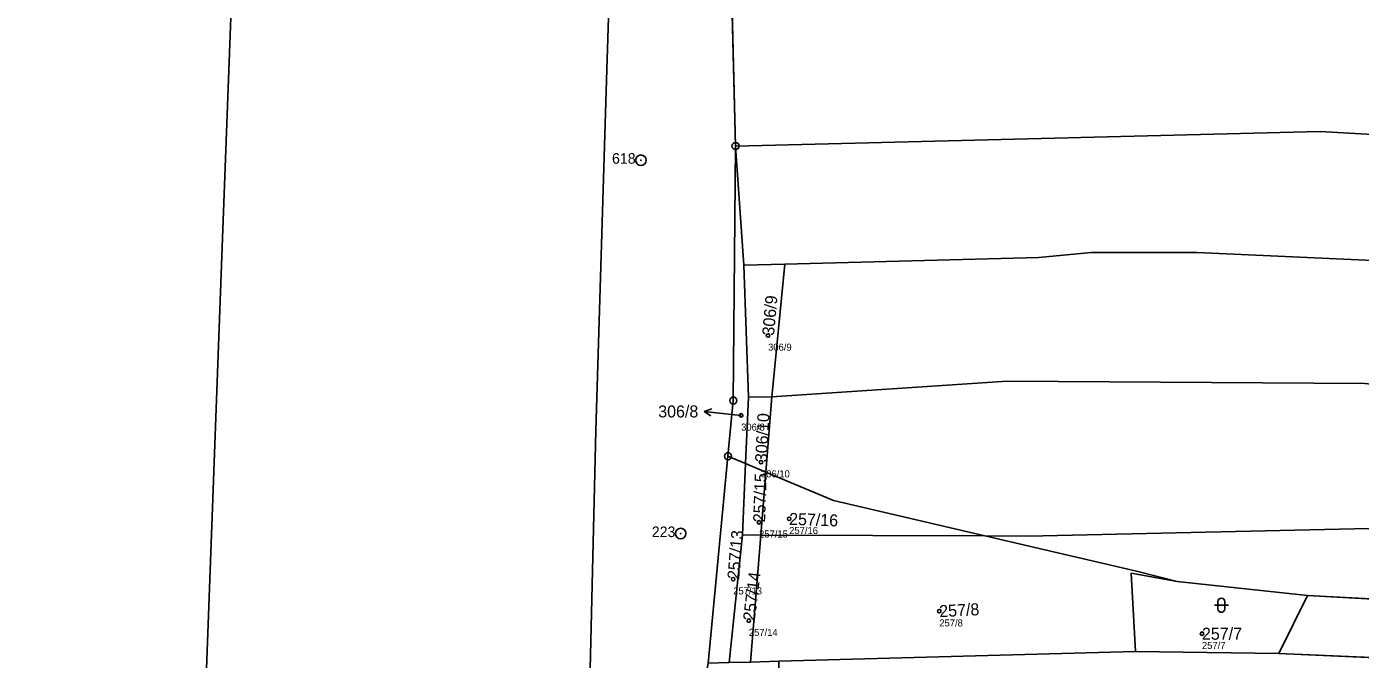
# Model space of a CAD drawing. Extents: x -732749 to -730903, y -1025757 to -1023435.
# Drawn here: x -732690.7 to -732501.5, y -1024059.7 to -1023970 of the extents above; entities that cross this region are included whole.
import ezdxf

# ---------------------------------------------------------------- set-up
doc = ezdxf.new("R2010")
doc.units = 0
for name, color, linetype in [('Definiční body', 7, 'Continuous'), ('Hranice parcel', 7, 'Continuous'), ('Parcelní čísla', 7, 'Continuous'), ('Polygon ku', 7, 'Continuous'), ('Polygon parcely', 7, 'Continuous'), ('Pop  PČ popisy', 7, 'Continuous'), ('Značky bodu BP', 7, 'Continuous'), ('Značky kultur', 7, 'Continuous')]:
    doc.layers.add(name, color=color, linetype=linetype)

msp = doc.modelspace()

# ---------------------------------------------------------------- linework, layer by layer
at = {"layer": 'Definiční body'}
for centre in [(-732585.49, -1024013.79), (-732589.31, -1024025.12), (-732586.5, -1024031.75), (-732586.77, -1024040.27), (-732582.5, -1024039.78), (-732590.44, -1024048.34), (-732561.2, -1024052.88), (-732588.22, -1024054.22), (-732523.93, -1024056.07)]:
    msp.add_circle(centre, 0.25, dxfattribs=at)
at = {"layer": 'Hranice parcel'}
for p, q in [((-732590.11, -1023986.94), (-732590.82, -1023958.89)), ((-732588.92, -1024003.81), (-732590.11, -1023986.94)), ((-732583.11, -1024003.69), (-732588.92, -1024003.81)), ((-732588.27, -1024022.56), (-732588.92, -1024003.81)), ((-732584.95, -1024022.5), (-732583.11, -1024003.69)), ((-732588.68, -1024031.96), (-732588.27, -1024022.56)), ((-732588.27, -1024022.56), (-732584.95, -1024022.5)), ((-732585.82, -1024033.16), (-732584.95, -1024022.5)), ((-732594.01, -1024060.24), (-732591.18, -1024030.91)), ((-732588.68, -1024031.96), (-732591.18, -1024030.91)), ((-732589.11, -1024042.07), (-732588.68, -1024031.96)), ((-732585.82, -1024033.16), (-732588.68, -1024031.96)), ((-732586.54, -1024042.08), (-732585.82, -1024033.16)), ((-732576.22, -1024037.2), (-732585.82, -1024033.16)), ((-732554.73, -1024042.21), (-732576.22, -1024037.2)), ((-732591.02, -1024060.16), (-732589.11, -1024042.07)), ((-732586.54, -1024042.08), (-732589.11, -1024042.07)), ((-732586.54, -1024042.08), (-732588, -1024060.08)), ((-732554.73, -1024042.21), (-732586.54, -1024042.08)), ((-732508.97, -1024050.63), (-732527.44, -1024048.68)), ((-732513.02, -1024058.86), (-732508.97, -1024050.63)), ((-732421.77, -1024055.5), (-732508.97, -1024050.63)), ((-732583.96, -1024059.97), (-732533.37, -1024058.6)), ((-732533.37, -1024058.6), (-732513.02, -1024058.86)), ((-732513.02, -1024058.86), (-732495.43, -1024059.65))]:
    msp.add_line(p, q, dxfattribs=at)
for points in [[(-732648.93, -1023739.64), (-732661.12, -1023952.4), (-732662.9, -1024000), (-732667.74, -1024129.74), (-732673.85, -1024325.98), (-732685.48, -1024460.22), (-732686.81, -1024500), (-732690.69, -1024615.98), (-732686.86, -1024774.73)], [(-732617.19, -1024235.86), (-732615.8, -1024205.62), (-732614.56, -1024169.4), (-732614.14, -1024169.15), (-732614.24, -1024168.12), (-732614.5, -1024167.83), (-732612.93, -1024122.07), (-732611.04, -1024072.99), (-732609.95, -1024027.28), (-732608.42, -1023977.58), (-732607.2, -1023938.98), (-732605.88, -1023900.02), (-732603.94, -1023840.25), (-732602.57, -1023798.98), (-732601.55, -1023758.49), (-732599.31, -1023755.8)], [(-732387.19, -1023998.78), (-732402.85, -1023995.16), (-732420.98, -1023992.02), (-732455.95, -1023987.8), (-732507.17, -1023984.89), (-732590.11, -1023986.94)], [(-732591.18, -1024030.91), (-732590.43, -1024023.02), (-732590.11, -1023986.94)], [(-732395.89, -1024015.85), (-732430.24, -1024008.85), (-732443.44, -1024007.19), (-732474.7, -1024004.28), (-732524.6, -1024002.02), (-732539.67, -1024002.02), (-732547.06, -1024002.74), (-732583.11, -1024003.69)], [(-732584.95, -1024022.5), (-732551.58, -1024020.25), (-732500.82, -1024020.61), (-732462.12, -1024024.47), (-732454.76, -1024024.7), (-732406.99, -1024034.61)], [(-732418.5, -1024050.32), (-732500.19, -1024041.16), (-732548.63, -1024042.23), (-732554.73, -1024042.21)], [(-732527.44, -1024048.68), (-732533.2, -1024047.22), (-732554.73, -1024042.21)], [(-732527.44, -1024048.68), (-732533.95, -1024047.5), (-732533.37, -1024058.6)]]:
    msp.add_lwpolyline(points, dxfattribs=at)
at = {"layer": 'Polygon ku'}
msp.add_lwpolyline([(-732394.5, -1023707.84), (-732395.3, -1023708.1), (-732424.5, -1023720.4), (-732456.21, -1023730.35), (-732469.1, -1023734.4), (-732469.3, -1023732.3), (-732470.2, -1023729.8), (-732485.6, -1023738), (-732494.15, -1023742.42), (-732505.9, -1023748.5), (-732521.4, -1023752.2), (-732532.7, -1023753.4), (-732546.6, -1023753.4), (-732555.56, -1023752.87), (-732581.6, -1023747.2), (-732600.8, -1023744.3), (-732601.2, -1023744.26), (-732648.93, -1023739.64), (-732661.12, -1023952.4), (-732662.9, -1024000), (-732667.74, -1024129.74), (-732673.85, -1024325.98)], dxfattribs=at)
at = {"layer": 'Polygon parcely'}
for points in [[(-732617.19, -1024235.86), (-732615.8, -1024205.62), (-732614.56, -1024169.4), (-732614.14, -1024169.15), (-732614.24, -1024168.12), (-732614.5, -1024167.83), (-732612.93, -1024122.07), (-732611.04, -1024072.99), (-732609.95, -1024027.28), (-732608.42, -1023977.58), (-732607.2, -1023938.98), (-732605.88, -1023900.02), (-732603.94, -1023840.25), (-732602.57, -1023798.98), (-732601.55, -1023758.49), (-732599.31, -1023755.8), (-732600.8, -1023744.3), (-732601.2, -1023744.26), (-732648.93, -1023739.64), (-732661.12, -1023952.4), (-732662.9, -1024000), (-732667.74, -1024129.74), (-732673.85, -1024325.98)], [(-732607.2, -1023938.98), (-732608.42, -1023977.58), (-732609.95, -1024027.28), (-732611.04, -1024072.99), (-732612.93, -1024122.07), (-732614.5, -1024167.83), (-732614.24, -1024168.12), (-732614.14, -1024169.15), (-732614.56, -1024169.4), (-732615.8, -1024205.62), (-732617.19, -1024235.86)], [(-732602.29, -1024175.66), (-732602.69, -1024169.5), (-732603.99, -1024169.42), (-732603.93, -1024168.56), (-732602.6, -1024168.73), (-732602.29, -1024164.17), (-732600.31, -1024149.68), (-732600.22, -1024141.38), (-732598.54, -1024111.54), (-732597.11, -1024095.37), (-732597.35, -1024078.57), (-732594.01, -1024060.24), (-732591.18, -1024030.91), (-732590.43, -1024023.02), (-732590.11, -1023986.94), (-732590.82, -1023958.89)]]:
    msp.add_lwpolyline(points, dxfattribs=at)
for points in [[(-732590.82, -1023958.89), (-732590.11, -1023986.94), (-732507.17, -1023984.89), (-732455.95, -1023987.8), (-732420.98, -1023992.02), (-732402.85, -1023995.16), (-732387.19, -1023998.78), (-732383.18, -1023990.08), (-732379.83, -1023969.48), (-732413.56, -1023964.28), (-732441.37, -1023961.13), (-732466.21, -1023958.9), (-732501.05, -1023957.79), (-732540.38, -1023958.25)], [(-732420.98, -1023992.02), (-732455.95, -1023987.8), (-732507.17, -1023984.89), (-732590.11, -1023986.94), (-732588.92, -1024003.81), (-732583.11, -1024003.69), (-732547.06, -1024002.74), (-732539.67, -1024002.02), (-732524.6, -1024002.02), (-732474.7, -1024004.28), (-732443.44, -1024007.19), (-732430.24, -1024008.85), (-732395.89, -1024015.85), (-732387.19, -1023998.78), (-732402.85, -1023995.16)], [(-732588.27, -1024022.56), (-732588.92, -1024003.81), (-732590.11, -1023986.94), (-732590.43, -1024023.02), (-732591.18, -1024030.91), (-732588.68, -1024031.96)], [(-732443.44, -1024007.19), (-732474.7, -1024004.28), (-732524.6, -1024002.02), (-732539.67, -1024002.02), (-732547.06, -1024002.74), (-732583.11, -1024003.69), (-732584.95, -1024022.5), (-732551.58, -1024020.25), (-732500.82, -1024020.61), (-732462.12, -1024024.47), (-732454.76, -1024024.7), (-732406.99, -1024034.61), (-732395.89, -1024015.85), (-732430.24, -1024008.85)], [(-732583.11, -1024003.69), (-732588.92, -1024003.81), (-732588.27, -1024022.56), (-732584.95, -1024022.5)], [(-732406.99, -1024034.61), (-732454.76, -1024024.7), (-732462.12, -1024024.47), (-732500.82, -1024020.61), (-732551.58, -1024020.25), (-732584.95, -1024022.5), (-732585.82, -1024033.16), (-732576.22, -1024037.2), (-732554.73, -1024042.21), (-732548.63, -1024042.23), (-732500.19, -1024041.16), (-732418.5, -1024050.32)], [(-732585.82, -1024033.16), (-732584.95, -1024022.5), (-732588.27, -1024022.56), (-732588.68, -1024031.96)], [(-732589.11, -1024042.07), (-732588.68, -1024031.96), (-732591.18, -1024030.91), (-732594.01, -1024060.24), (-732591.02, -1024060.16)], [(-732586.54, -1024042.08), (-732585.82, -1024033.16), (-732588.68, -1024031.96), (-732589.11, -1024042.07)], [(-732576.22, -1024037.2), (-732585.82, -1024033.16), (-732586.54, -1024042.08), (-732554.73, -1024042.21)], [(-732418.5, -1024050.32), (-732500.19, -1024041.16), (-732548.63, -1024042.23), (-732554.73, -1024042.21), (-732533.2, -1024047.22), (-732527.44, -1024048.68), (-732508.97, -1024050.63), (-732421.77, -1024055.5)], [(-732586.54, -1024042.08), (-732589.11, -1024042.07), (-732591.02, -1024060.16), (-732588, -1024060.08)], [(-732533.2, -1024047.22), (-732554.73, -1024042.21), (-732586.54, -1024042.08), (-732588, -1024060.08), (-732583.96, -1024059.97), (-732533.37, -1024058.6), (-732533.95, -1024047.5), (-732527.44, -1024048.68)], [(-732533.37, -1024058.6), (-732513.02, -1024058.86), (-732508.97, -1024050.63), (-732527.44, -1024048.68), (-732533.95, -1024047.5)], [(-732495.43, -1024059.65), (-732424.8, -1024060.11), (-732421.77, -1024055.5), (-732508.97, -1024050.63), (-732513.02, -1024058.86)], [(-732456.19, -1024071.79), (-732433.03, -1024080.66), (-732426.86, -1024071.24), (-732425.3, -1024062.81), (-732495.43, -1024059.65), (-732513.02, -1024058.86), (-732533.37, -1024058.6), (-732583.96, -1024059.97), (-732584.81, -1024139.72), (-732581.62, -1024139.37), (-732548.62, -1024136.12), (-732490.87, -1024124.9), (-732472.63, -1024121.06), (-732471.7, -1024100.62), (-732481.48, -1024099.25), (-732475.75, -1024074.24)]]:
    msp.add_lwpolyline(points, close=True, dxfattribs=at)
at = {"layer": 'Pop  PČ popisy'}
for p, q in [((-732594.54, -1024024.57), (-732593.49, -1024024.17)), ((-732591.55, -1024024.88), (-732594.54, -1024024.57)), ((-732594.54, -1024024.57), (-732593.59, -1024025.17)), ((-732589.31, -1024025.12), (-732591.55, -1024024.88))]:
    msp.add_line(p, q, dxfattribs=at)
at = {"layer": 'Značky bodu BP'}
for centre, radius in [((-732590.11, -1023986.94), 0.5), ((-732603.53, -1023988.95), 0.75), ((-732590.11, -1023986.94), 0.0303), ((-732603.53, -1023988.95), 0.03), ((-732590.43, -1024023.02), 0.5), ((-732590.43, -1024023.02), 0.0303), ((-732591.18, -1024030.91), 0.5), ((-732591.18, -1024030.91), 0.0303), ((-732597.89, -1024041.87), 0.75), ((-732597.89, -1024041.87), 0.03)]:
    msp.add_circle(centre, radius, dxfattribs=at)
at = {"layer": 'Značky kultur'}
for p, q in [((-732522.17, -1024052.03), (-732520.17, -1024052.03)), ((-732521.67, -1024051.53), (-732521.67, -1024052.53)), ((-732520.67, -1024052.53), (-732520.67, -1024051.53))]:
    msp.add_line(p, q, dxfattribs=at)
for centre, start, end in [((-732521.17, -1024051.53), 0, 180), ((-732521.17, -1024052.53), 180, 359.9879)]:
    msp.add_arc(centre, 0.5, start, end, dxfattribs=at)

# ---------------------------------------------------------------- texts
at = {"layer": 'Definiční body'}
for s, p in [('306/9', (-732585.49, -1024015.95)), ('306/8', (-732589.31, -1024027.28)), ('306/10', (-732586.5, -1024033.91)), ('257/15', (-732586.77, -1024042.43)), ('257/16', (-732582.5, -1024041.94)), ('257/13', (-732590.44, -1024050.5)), ('257/8', (-732561.2, -1024055.04)), ('257/14', (-732588.22, -1024056.38)), ('257/7', (-732523.93, -1024058.23))]:
    msp.add_text(s, height=1, dxfattribs=at).set_placement(p)
at = {"layer": 'Parcelní čísla'}
for s, rotation, p in [('306/9', 85, (-732584.64, -1024013.86)), ('306/10', 87, (-732585.65, -1024031.79)), ('257/15', 88, (-732585.92, -1024040.3)), ('257/16', 358, (-732582.53, -1024040.63)), ('257/13', 85, (-732589.59, -1024048.41)), ('257/14', 83, (-732587.38, -1024054.32)), ('257/8', 3, (-732561.16, -1024053.73))]:
    msp.add_text(s, height=1.7, rotation=rotation, dxfattribs=at).set_placement(p)
for s, p in [('306/8', (-732601.08, -1024025.41)), ('257/7', (-732523.93, -1024056.92))]:
    msp.add_text(s, height=1.7, dxfattribs=at).set_placement(p)
at = {"layer": 'Značky bodu BP'}
for s, p in [('618', (-732607.63, -1023989.45)), ('223', (-732601.99, -1024042.37))]:
    msp.add_text(s, height=1.5, dxfattribs=at).set_placement(p)

doc.saveas('drawing.dxf')
